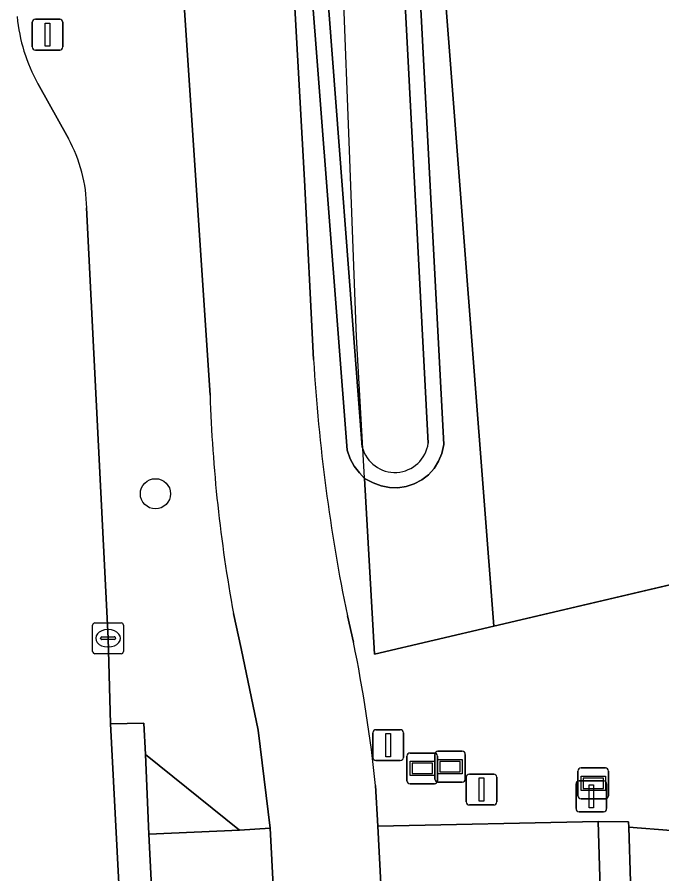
# Model space of a CAD drawing. Extents: x 162396 to 163643, y 386452 to 387406.
# Drawn here: x 163260.95 to 163281.85, y 386584.48 to 386612.24 of the extents above; entities that cross this region are included whole.
import ezdxf

# ---------------------------------------------------------------- set-up
doc = ezdxf.new("R2010")
doc.units = 0
for name, color, linetype in [('IMGEO_Afsluitpaal', 7, 'Continuous'), ('IMGEO_Berm_groen', 7, 'Continuous'), ('IMGEO_Boom', 7, 'Continuous'), ('IMGEO_Fietspad_gesloten', 7, 'Continuous'), ('IMGEO_Grasland_agrarisch', 7, 'Continuous'), ('IMGEO_Greppel_droge_sloot', 7, 'Continuous'), ('IMGEO_Groenvoorziening', 7, 'Continuous'), ('IMGEO_Hek', 7, 'Continuous'), ('IMGEO_Informatiebord', 7, 'Continuous'), ('IMGEO_Kolk', 7, 'Continuous'), ('IMGEO_Lichtmast', 7, 'Continuous'), ('IMGEO_Oever', 7, 'Continuous'), ('IMGEO_Rijbaan_lokaal_gesloten', 7, 'Continuous'), ('IMGEO_Rijbaan_lokaal_halfverhard', 7, 'Continuous'), ('IMGEO_Rijbaan_lokaal_open', 7, 'Continuous'), ('IMGEO_Verkeersbordpaal', 7, 'Continuous'), ('IMGEO_Wegwijzer', 7, 'Continuous')]:
    doc.layers.add(name, color=color, linetype=linetype)

msp = doc.modelspace()

# ---------------------------------------------------------------- linework, layer by layer
at = {"layer": 'IMGEO_Afsluitpaal'}
for p, q in [((163261.439, 386611.273), (163261.439, 386612.073)), ((163261.439, 386612.073), (163261.439, 386611.273)), ((163261.539, 386612.173), (163262.329, 386612.173)), ((163262.329, 386612.173), (163261.539, 386612.173)), ((163262.429, 386612.073), (163262.429, 386611.273)), ((163262.429, 386611.273), (163262.429, 386612.073)), ((163262.329, 386611.173), (163261.539, 386611.173)), ((163261.539, 386611.173), (163262.329, 386611.173))]:
    msp.add_line(p, q, dxfattribs=at)
msp.add_lwpolyline([(163261.859, 386612.048), (163262.009, 386612.048), (163262.009, 386611.298), (163261.859, 386611.298), (163261.859, 386612.048)], dxfattribs=at)
for centre, start, end in [((163261.539, 386612.073), 90, 180), ((163261.539, 386612.073), 90, 180), ((163262.329, 386612.073), 0, 90), ((163262.329, 386612.073), 360, 90), ((163261.539, 386611.273), 180, 270), ((163261.539, 386611.273), 180, 270), ((163262.329, 386611.273), 270, 0), ((163262.329, 386611.273), 270, 0)]:
    msp.add_arc(centre, 0.1, start, end, dxfattribs=at)
at = {"layer": 'IMGEO_Berm_groen'}
for points in [[(163267.199, 386599.988), (163266.306, 386613.447), (163266.304, 386613.47), (163265.875, 386618.797), (163265.671, 386620.784)], [(163261.617, 386610.083), (163262.611, 386608.304)], [(163263.2, 386606.059), (163263.895, 386592.115), (163263.97, 386589.34), (163265.059, 386589.369), (163265.104, 386588.352), (163268.152, 386585.902), (163269.15, 386585.959), (163268.765, 386589.135), (163268.204, 386591.783), (163267.959, 386592.914)]]:
    msp.add_lwpolyline(points, dxfattribs=at)
for centre, radius, start, end in [((163266.421, 386612.756), 5.497, 185.2224, 209.0979), ((163258.419, 386606.004), 4.782, 0.6553, 28.7464), ((163315.329, 386601.581), 48.156, 181.8957, 190.3685)]:
    msp.add_arc(centre, radius, start, end, dxfattribs=at)
at = {"layer": 'IMGEO_Boom'}
msp.add_circle((163265.43, 386596.796), 0.489, dxfattribs=at)
at = {"layer": 'IMGEO_Fietspad_gesloten'}
for points in [[(163270.558, 386601.143), (163270.267, 386606.961), (163269.883, 386613.718), (163269.76, 386615.871), (163269.067, 386622.761)], [(163265.671, 386620.784), (163265.875, 386618.797), (163266.304, 386613.47), (163266.306, 386613.447), (163267.199, 386599.988)], [(163267.959, 386592.914), (163268.204, 386591.783), (163268.765, 386589.135), (163269.15, 386585.959), (163269.447, 386580.186), (163271.158, 386544.285), (163277.367, 386544.952)], [(163271.852, 386591.985), (163271.652, 386592.845)], [(163274.541, 386549.189), (163272.937, 386580.219), (163272.637, 386586.024), (163272.569, 386587.349)]]:
    msp.add_lwpolyline(points, dxfattribs=at)
for centre, radius, start, end in [((163328.77, 386604.597), 58.315, 183.39518, 191.62582), ((163315.329, 386601.581), 48.156, 181.8957, 190.3685), ((163222.973, 386582.052), 49.878, 6.0963, 11.4871)]:
    msp.add_arc(centre, radius, start, end, dxfattribs=at)
at = {"layer": 'IMGEO_Grasland_agrarisch'}
msp.add_lwpolyline([(163273.955, 386613.939), (163274.777, 386598.397), (163274.713, 386598.105), (163274.609, 386597.851), (163274.463, 386597.618), (163274.279, 386597.414), (163274.062, 386597.245), (163273.82, 386597.115), (163273.559, 386597.029), (163273.287, 386596.989), (163273.013, 386596.996), (163272.743, 386597.051), (163272.488, 386597.15), (163272.207, 386597.29), (163272.534, 386591.601), (163276.398, 386592.509), (163271.832, 386651.749)], dxfattribs=at)
at = {"layer": 'IMGEO_Greppel_droge_sloot'}
for points in [[(163264.423, 386659.572), (163265.286, 386655.523), (163268.324, 386641.401), (163268.819, 386639.041), (163269.179, 386636.174), (163270.154, 386628.312), (163270.946, 386613.792), (163270.949, 386613.742), (163272.135, 386598.31)], [(163274.274, 386598.438), (163273.456, 386613.905), (163272.215, 386628.972), (163271.347, 386634.576), (163270.727, 386637.522), (163267.86, 386650.675)]]:
    msp.add_lwpolyline(points, dxfattribs=at)
msp.add_arc((163273.192, 386598.579), 1.091, 194.2683, 352.5809, dxfattribs=at)
at = {"layer": 'IMGEO_Groenvoorziening'}
for points in [[(163289.704, 386634.225), (163291.82, 386634.874), (163294.18, 386635.344), (163296.133, 386635.407), (163297.584, 386635.344), (163299.154, 386635.153), (163300.547, 386634.983), (163301.709, 386634.563), (163304.025, 386632.644), (163293.987, 386655.219), (163292.986, 386657.47), (163271.832, 386651.749), (163276.398, 386592.509), (163287.677, 386595.158), (163288.229, 386595.722), (163303.154, 386610.948)], [(163269.067, 386622.761), (163269.76, 386615.871), (163269.883, 386613.718), (163270.267, 386606.961), (163270.558, 386601.143)], [(163287.677, 386595.158), (163276.398, 386592.509), (163272.534, 386591.601), (163272.207, 386597.29), (163272.046, 386597.473), (163271.873, 386597.687), (163271.739, 386597.927), (163271.641, 386598.207), (163270.447, 386613.757)], [(163271.652, 386592.845), (163271.852, 386591.985)], [(163272.569, 386587.349), (163272.637, 386586.024), (163279.784, 386586.178), (163280.767, 386586.171), (163280.773, 386585.995), (163282.15, 386585.891)]]:
    msp.add_lwpolyline(points, dxfattribs=at)
for centre, radius, start, end in [((163328.77, 386604.597), 58.315, 183.39518, 191.62582), ((163222.973, 386582.052), 49.878, 6.0963, 11.4871)]:
    msp.add_arc(centre, radius, start, end, dxfattribs=at)
at = {"layer": 'IMGEO_Hek'}
for points in [[(163276.398, 386592.509), (163271.832, 386651.749)], [(163276.398, 386592.509), (163272.534, 386591.601), (163271.943, 386601.876), (163271.705, 386608.208), (163271.347, 386617.726), (163270.883, 386621.633), (163269.619, 386632.284), (163267.211, 386649.101), (163266.96, 386650.431)], [(163288.586, 386595.372), (163276.398, 386592.509)]]:
    msp.add_lwpolyline(points, dxfattribs=at)
at = {"layer": 'IMGEO_Informatiebord'}
for p, q in [((163274.586, 386588.453), (163275.376, 386588.453)), ((163275.376, 386588.453), (163274.586, 386588.453)), ((163273.583, 386587.498), (163273.583, 386588.298)), ((163273.583, 386588.298), (163273.583, 386587.498)), ((163273.683, 386588.398), (163274.473, 386588.398)), ((163274.473, 386588.398), (163273.683, 386588.398)), ((163274.486, 386587.553), (163274.486, 386588.353)), ((163274.486, 386588.353), (163274.486, 386587.553)), ((163274.573, 386588.298), (163274.573, 386587.498)), ((163274.573, 386587.498), (163274.573, 386588.298)), ((163275.476, 386588.353), (163275.476, 386587.553)), ((163275.476, 386587.553), (163275.476, 386588.353)), ((163274.473, 386587.398), (163273.683, 386587.398)), ((163273.683, 386587.398), (163274.473, 386587.398)), ((163275.376, 386587.453), (163274.586, 386587.453)), ((163274.586, 386587.453), (163275.376, 386587.453))]:
    msp.add_line(p, q, dxfattribs=at)
for points in [[(163274.587, 386588.185), (163275.375, 386588.185), (163275.375, 386587.721), (163274.587, 386587.721), (163274.587, 386588.185)], [(163273.684, 386588.13), (163274.472, 386588.13), (163274.472, 386587.666), (163273.684, 386587.666), (163273.684, 386588.13)], [(163273.749, 386588.065), (163273.749, 386587.731), (163274.407, 386587.731), (163274.407, 386588.065), (163273.749, 386588.065)], [(163274.652, 386588.12), (163274.652, 386587.786), (163275.31, 386587.786), (163275.31, 386588.12), (163274.652, 386588.12)]]:
    msp.add_lwpolyline(points, dxfattribs=at)
for centre, start, end in [((163274.586, 386588.353), 90, 180), ((163274.586, 386588.353), 90, 180), ((163275.376, 386588.353), 0, 90), ((163275.376, 386588.353), 360, 90), ((163273.683, 386588.298), 90, 180), ((163273.683, 386588.298), 90, 180), ((163274.473, 386588.298), 0, 90), ((163274.473, 386588.298), 360, 90), ((163273.683, 386587.498), 180, 270), ((163273.683, 386587.498), 180, 270), ((163274.473, 386587.498), 270, 0), ((163274.473, 386587.498), 270, 0), ((163274.586, 386587.553), 180, 270), ((163274.586, 386587.553), 180, 270), ((163275.376, 386587.553), 270, 0), ((163275.376, 386587.553), 270, 0)]:
    msp.add_arc(centre, 0.1, start, end, dxfattribs=at)
at = {"layer": 'IMGEO_Kolk'}
for p, q in [((163263.469, 386592.615), (163264.321, 386592.615)), ((163263.394, 386591.689), (163263.394, 386592.541)), ((163263.882, 386592.395), (163263.907, 386592.395)), ((163264.395, 386592.541), (163264.395, 386591.689)), ((163263.653, 386592.109), (163263.653, 386592.121)), ((163264.091, 386592.072), (163263.693, 386592.072)), ((163263.696, 386592.158), (163264.094, 386592.158)), ((163264.137, 386592.121), (163264.137, 386592.109)), ((163263.905, 386591.835), (163263.88, 386591.835)), ((163264.321, 386591.615), (163263.469, 386591.615))]:
    msp.add_line(p, q, dxfattribs=at)
for points in [[(163263.469, 386592.615), (163264.321, 386592.615)], [(163263.394, 386591.689), (163263.394, 386592.541)], [(163264.395, 386592.541), (163264.395, 386591.689)], [(163264.321, 386591.615), (163263.469, 386591.615)]]:
    msp.add_lwpolyline(points, dxfattribs=at)
for centre, radius, start, end in [((163263.471, 386592.539), 0.0765, 91.552, 178.448), ((163263.471, 386592.539), 0.0765, 91.552, 178.448), ((163264.319, 386592.539), 0.0765, 1.552, 88.448), ((163264.319, 386592.539), 0.0765, 1.552, 88.448), ((163263.693, 386592.118), 0.0403, 85.8775, 175.7526), ((163263.69, 386592.108), 0.0366, 178.938, 274.7102), ((163264.094, 386592.115), 0.043, 264.8664, 352.4533), ((163264.098, 386592.12), 0.0386, 1.7309, 96.639), ((163263.471, 386591.691), 0.0765, 181.552, 268.448), ((163263.471, 386591.691), 0.0765, 181.552, 268.448), ((163264.319, 386591.691), 0.0765, 271.552, 358.448), ((163264.319, 386591.691), 0.0765, 271.552, 358.448)]:
    msp.add_arc(centre, radius, start, end, dxfattribs=at)
for centre, major_axis, ratio, start_param, end_param in [((163263.881, 386592.115), (-0.387, 0.002), 0.722429, 4.712389, 7.853982), ((163263.906, 386592.115), (-0.39, 0.002), 0.717154, 1.570796, 4.712389)]:
    msp.add_ellipse(centre, major_axis=major_axis, ratio=ratio, start_param=start_param, end_param=end_param, dxfattribs=at)
at = {"layer": 'IMGEO_Lichtmast'}
for p, q in [((163272.477, 386588.253), (163272.477, 386589.053)), ((163272.477, 386589.053), (163272.477, 386588.253)), ((163272.577, 386589.153), (163273.367, 386589.153)), ((163273.367, 386589.153), (163272.577, 386589.153)), ((163273.467, 386589.053), (163273.467, 386588.253)), ((163273.467, 386588.253), (163273.467, 386589.053)), ((163273.367, 386588.153), (163272.577, 386588.153)), ((163272.577, 386588.153), (163273.367, 386588.153))]:
    msp.add_line(p, q, dxfattribs=at)
msp.add_lwpolyline([(163272.897, 386589.028), (163273.047, 386589.028), (163273.047, 386588.278), (163272.897, 386588.278), (163272.897, 386589.028)], dxfattribs=at)
for centre, start, end in [((163272.577, 386589.053), 90, 180), ((163272.577, 386589.053), 90, 180), ((163273.367, 386589.053), 0, 90), ((163273.367, 386589.053), 360, 90), ((163272.577, 386588.253), 180, 270), ((163272.577, 386588.253), 180, 270), ((163273.367, 386588.253), 270, 0), ((163273.367, 386588.253), 270, 0)]:
    msp.add_arc(centre, 0.1, start, end, dxfattribs=at)
at = {"layer": 'IMGEO_Oever'}
for points in [[(163272.135, 386598.31), (163270.949, 386613.742), (163270.946, 386613.792), (163270.154, 386628.312), (163269.179, 386636.174), (163268.819, 386639.041), (163268.324, 386641.401), (163265.286, 386655.523), (163264.423, 386659.572)], [(163270.727, 386637.522), (163271.347, 386634.576), (163272.215, 386628.972), (163273.456, 386613.905), (163274.274, 386598.438)], [(163270.447, 386613.757), (163271.641, 386598.207), (163271.739, 386597.927), (163271.873, 386597.687), (163272.046, 386597.473), (163272.207, 386597.29), (163272.488, 386597.15), (163272.743, 386597.051), (163273.013, 386596.996), (163273.287, 386596.989), (163273.559, 386597.029), (163273.82, 386597.115), (163274.062, 386597.245), (163274.279, 386597.414), (163274.463, 386597.618), (163274.609, 386597.851), (163274.713, 386598.105), (163274.777, 386598.397), (163273.955, 386613.939)]]:
    msp.add_lwpolyline(points, dxfattribs=at)
msp.add_arc((163273.192, 386598.579), 1.091, 194.2683, 352.5809, dxfattribs=at)
at = {"layer": 'IMGEO_Rijbaan_lokaal_gesloten'}
for points in [[(163262.611, 386608.304), (163261.617, 386610.083)], [(163265.053, 386567.66), (163264.708, 386574.938), (163264.649, 386576.301), (163263.97, 386589.34), (163263.895, 386592.115), (163263.2, 386606.059)], [(163287.896, 386584.123), (163286.524, 386584.756), (163285.102, 386585.265), (163283.64, 386585.644), (163282.446, 386585.842), (163282.15, 386585.891), (163280.773, 386585.995), (163280.944, 386580.68)]]:
    msp.add_lwpolyline(points, dxfattribs=at)
msp.add_lwpolyline([(163265.217, 386585.772), (163265.104, 386588.352), (163265.059, 386589.369), (163263.97, 386589.34), (163264.649, 386576.301), (163265.703, 386576.343), (163265.632, 386577.498), (163265.506, 386580.013)], close=True, dxfattribs=at)
for centre, radius, start, end in [((163266.421, 386612.756), 5.497, 185.2224, 209.0979), ((163258.419, 386606.004), 4.782, 0.6553, 28.7464)]:
    msp.add_arc(centre, radius, start, end, dxfattribs=at)
at = {"layer": 'IMGEO_Rijbaan_lokaal_halfverhard'}
msp.add_lwpolyline([(163265.104, 386588.352), (163265.217, 386585.772), (163268.152, 386585.902)], close=True, dxfattribs=at)
at = {"layer": 'IMGEO_Rijbaan_lokaal_open'}
for points in [[(163269.15, 386585.959), (163268.152, 386585.902), (163265.217, 386585.772), (163265.506, 386580.013), (163268.421, 386580.16), (163269.447, 386580.186)], [(163279.784, 386586.178), (163272.637, 386586.024), (163272.937, 386580.219), (163279.95, 386580.399)], [(163280.773, 386585.995), (163280.767, 386586.171), (163279.784, 386586.178), (163279.95, 386580.399), (163280.953, 386580.397), (163280.944, 386580.68)]]:
    msp.add_lwpolyline(points, close=True, dxfattribs=at)
at = {"layer": 'IMGEO_Verkeersbordpaal'}
for p, q in [((163275.506, 386586.814), (163275.506, 386587.614)), ((163275.506, 386587.614), (163275.506, 386586.814)), ((163275.606, 386587.714), (163276.396, 386587.714)), ((163276.396, 386587.714), (163275.606, 386587.714)), ((163276.496, 386587.614), (163276.496, 386586.814)), ((163276.496, 386586.814), (163276.496, 386587.614)), ((163279.066, 386586.596), (163279.066, 386587.396)), ((163279.066, 386587.396), (163279.066, 386586.596)), ((163279.166, 386587.496), (163279.956, 386587.496)), ((163279.956, 386587.496), (163279.166, 386587.496)), ((163280.056, 386587.396), (163280.056, 386586.596)), ((163280.056, 386586.596), (163280.056, 386587.396)), ((163276.396, 386586.714), (163275.606, 386586.714)), ((163275.606, 386586.714), (163276.396, 386586.714)), ((163279.956, 386586.496), (163279.166, 386586.496)), ((163279.166, 386586.496), (163279.956, 386586.496))]:
    msp.add_line(p, q, dxfattribs=at)
for points in [[(163275.926, 386587.589), (163276.076, 386587.589), (163276.076, 386586.839), (163275.926, 386586.839), (163275.926, 386587.589)], [(163279.486, 386587.371), (163279.636, 386587.371), (163279.636, 386586.621), (163279.486, 386586.621), (163279.486, 386587.371)]]:
    msp.add_lwpolyline(points, dxfattribs=at)
for centre, start, end in [((163275.606, 386587.614), 90, 180), ((163275.606, 386587.614), 90, 180), ((163276.396, 386587.614), 0, 90), ((163276.396, 386587.614), 360, 90), ((163279.166, 386587.396), 90, 180), ((163279.166, 386587.396), 90, 180), ((163279.956, 386587.396), 0, 90), ((163279.956, 386587.396), 360, 90), ((163275.606, 386586.814), 180, 270), ((163275.606, 386586.814), 180, 270), ((163276.396, 386586.814), 270, 0), ((163276.396, 386586.814), 270, 0), ((163279.166, 386586.596), 180, 270), ((163279.166, 386586.596), 180, 270), ((163279.956, 386586.596), 270, 0), ((163279.956, 386586.596), 270, 0)]:
    msp.add_arc(centre, 0.1, start, end, dxfattribs=at)
at = {"layer": 'IMGEO_Wegwijzer'}
for p, q in [((163279.228, 386587.913), (163280.018, 386587.913)), ((163280.018, 386587.913), (163279.228, 386587.913)), ((163279.128, 386587.013), (163279.128, 386587.813)), ((163279.128, 386587.813), (163279.128, 386587.013)), ((163280.118, 386587.813), (163280.118, 386587.013)), ((163280.118, 386587.013), (163280.118, 386587.813)), ((163280.018, 386586.913), (163279.228, 386586.913)), ((163279.228, 386586.913), (163280.018, 386586.913))]:
    msp.add_line(p, q, dxfattribs=at)
for points in [[(163279.229, 386587.645), (163280.017, 386587.645), (163280.017, 386587.181), (163279.229, 386587.181), (163279.229, 386587.645)], [(163279.294, 386587.58), (163279.294, 386587.246), (163279.952, 386587.246), (163279.952, 386587.58), (163279.294, 386587.58)]]:
    msp.add_lwpolyline(points, dxfattribs=at)
for centre, start, end in [((163279.228, 386587.813), 90, 180), ((163279.228, 386587.813), 90, 180), ((163280.018, 386587.813), 0, 90), ((163280.018, 386587.813), 360, 90), ((163279.228, 386587.013), 180, 270), ((163279.228, 386587.013), 180, 270), ((163280.018, 386587.013), 270, 0), ((163280.018, 386587.013), 270, 0)]:
    msp.add_arc(centre, 0.1, start, end, dxfattribs=at)

doc.saveas('drawing.dxf')
